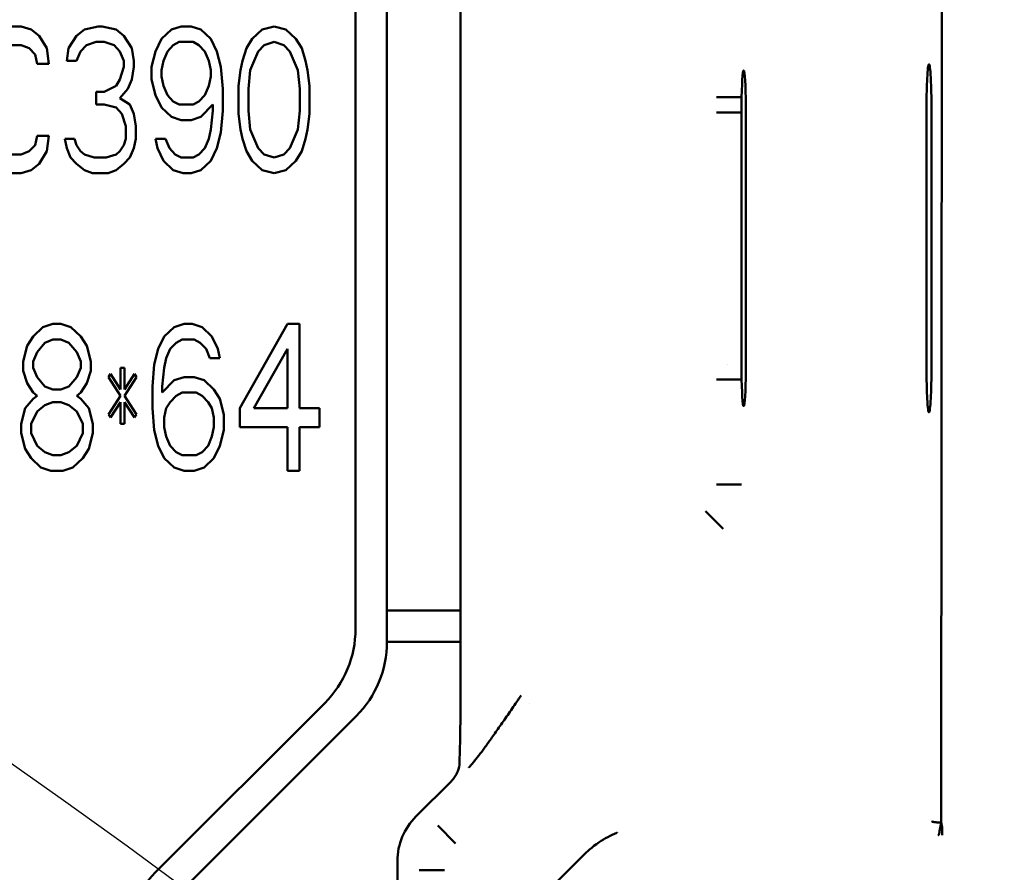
# Model space of a CAD drawing. Header units: millimetres. Extents: x 0 to 14369, y -869 to 2970.
# Tile 293 of 656: x 2092 to 2138, y 548 to 588. Entities that reach past the tile are written whole.
import ezdxf

# ---------------------------------------------------------------- set-up
doc = ezdxf.new("R2010")
doc.units = ezdxf.units.MM
doc.header["$LTSCALE"] = 10
doc.layers.add('Detailumgrenzung (ISO)', color=7, linetype='Continuous', lineweight=25)
doc.layers.add('Sichtbar (ISO)', color=7, linetype='Continuous', lineweight=50)

# ---------------------------------------------------------------- blocks, each defined once
blk = doc.blocks.new('2DDetail3')
at = {"layer": 'Detailumgrenzung (ISO)'}
blk.add_circle((191.4219, 29.8398), 30.9875, dxfattribs=at)

msp = doc.modelspace()

# ---------------------------------------------------------------- linework, layer by layer
at = {"layer": 'Sichtbar (ISO)'}
for p, q in [((2135.441, 550.033), (2135.492, 616.928)), ((2112.518, 604.808), (2112.518, 555.18)), ((2109.018, 558.645), (2109.018, 590.124)), ((2109.018, 590.124), (2109.018, 558.645)), ((2107.518, 589.503), (2107.518, 559.266)), ((2107.518, 559.266), (2107.518, 589.503)), ((2091.582, 587.988), (2090.735, 587.988)), ((2090.735, 587.988), (2091.582, 587.988)), ((2092.053, 587.84), (2091.582, 587.988)), ((2091.582, 587.988), (2092.053, 587.84)), ((2092.429, 587.542), (2092.053, 587.84)), ((2092.053, 587.84), (2092.429, 587.542)), ((2094.595, 587.84), (2094.218, 587.542)), ((2094.218, 587.542), (2094.595, 587.84)), ((2095.254, 587.988), (2094.595, 587.84)), ((2094.595, 587.84), (2095.254, 587.988)), ((2095.442, 587.988), (2095.254, 587.988)), ((2095.254, 587.988), (2095.442, 587.988)), ((2096.102, 587.84), (2095.442, 587.988)), ((2095.442, 587.988), (2096.102, 587.84)), ((2096.478, 587.542), (2096.102, 587.84)), ((2096.102, 587.84), (2096.478, 587.542)), ((2098.738, 587.84), (2098.267, 587.393)), ((2098.267, 587.393), (2098.738, 587.84)), ((2099.209, 587.988), (2098.738, 587.84)), ((2098.738, 587.84), (2099.209, 587.988)), ((2099.68, 587.988), (2099.209, 587.988)), ((2099.209, 587.988), (2099.68, 587.988)), ((2100.15, 587.84), (2099.68, 587.988)), ((2099.68, 587.988), (2100.15, 587.84)), ((2100.621, 587.393), (2100.15, 587.84)), ((2100.15, 587.84), (2100.621, 587.393)), ((2103.069, 587.84), (2102.598, 587.393)), ((2102.598, 587.393), (2103.069, 587.84)), ((2103.634, 587.988), (2103.069, 587.84)), ((2103.069, 587.84), (2103.634, 587.988)), ((2104.199, 587.84), (2103.634, 587.988)), ((2103.634, 587.988), (2104.199, 587.84)), ((2104.67, 587.393), (2104.199, 587.84)), ((2104.199, 587.84), (2104.67, 587.393)), ((2092.806, 586.946), (2092.429, 587.542)), ((2092.429, 587.542), (2092.806, 586.946)), ((2094.218, 587.542), (2093.842, 586.946)), ((2093.842, 586.946), (2094.218, 587.542)), ((2096.855, 586.946), (2096.478, 587.542)), ((2096.478, 587.542), (2096.855, 586.946)), ((2098.267, 587.393), (2097.985, 586.797)), ((2097.985, 586.797), (2098.267, 587.393)), ((2100.904, 586.797), (2100.621, 587.393)), ((2100.621, 587.393), (2100.904, 586.797)), ((2102.598, 587.393), (2102.316, 586.946)), ((2102.316, 586.946), (2102.598, 587.393)), ((2104.952, 586.946), (2104.67, 587.393)), ((2104.67, 587.393), (2104.952, 586.946)), ((2090.735, 587.095), (2091.582, 587.095)), ((2091.582, 587.095), (2090.735, 587.095)), ((2091.582, 587.095), (2091.959, 586.946)), ((2091.959, 586.946), (2091.582, 587.095)), ((2091.959, 586.946), (2092.241, 586.648)), ((2092.241, 586.648), (2091.959, 586.946)), ((2092.9, 586.201), (2092.806, 586.946)), ((2092.806, 586.946), (2092.9, 586.201)), ((2093.842, 586.946), (2093.748, 586.35)), ((2093.748, 586.35), (2093.842, 586.946)), ((2094.218, 586.35), (2094.407, 586.797)), ((2094.407, 586.797), (2094.218, 586.35)), ((2094.407, 586.797), (2094.689, 587.095)), ((2094.689, 587.095), (2094.407, 586.797)), ((2094.689, 587.095), (2095.16, 587.244)), ((2095.16, 587.244), (2094.689, 587.095)), ((2095.16, 587.244), (2095.537, 587.244)), ((2095.537, 587.244), (2095.16, 587.244)), ((2095.537, 587.244), (2096.007, 587.095)), ((2096.007, 587.095), (2095.537, 587.244)), ((2096.007, 587.095), (2096.29, 586.797)), ((2096.29, 586.797), (2096.007, 587.095)), ((2096.29, 586.797), (2096.478, 586.35)), ((2096.478, 586.35), (2096.29, 586.797)), ((2096.949, 586.35), (2096.855, 586.946)), ((2096.855, 586.946), (2096.949, 586.35)), ((2097.985, 586.797), (2097.796, 586.052)), ((2097.796, 586.052), (2097.985, 586.797)), ((2098.361, 586.35), (2098.55, 586.797)), ((2098.55, 586.797), (2098.361, 586.35)), ((2098.55, 586.797), (2098.832, 587.095)), ((2098.832, 587.095), (2098.55, 586.797)), ((2098.832, 587.095), (2099.115, 587.244)), ((2099.115, 587.244), (2098.832, 587.095)), ((2099.115, 587.244), (2099.774, 587.244)), ((2099.774, 587.244), (2099.115, 587.244)), ((2099.774, 587.244), (2100.056, 587.095)), ((2100.056, 587.095), (2099.774, 587.244)), ((2100.056, 587.095), (2100.339, 586.797)), ((2100.339, 586.797), (2100.056, 587.095)), ((2100.339, 586.797), (2100.527, 586.35)), ((2100.527, 586.35), (2100.339, 586.797)), ((2101.092, 586.052), (2100.904, 586.797)), ((2100.904, 586.797), (2101.092, 586.052)), ((2102.316, 586.946), (2102.128, 586.35)), ((2102.128, 586.35), (2102.316, 586.946)), ((2102.504, 585.903), (2102.881, 586.797)), ((2102.881, 586.797), (2102.504, 585.903)), ((2102.881, 586.797), (2103.163, 587.095)), ((2103.163, 587.095), (2102.881, 586.797)), ((2103.163, 587.095), (2103.634, 587.244)), ((2103.634, 587.244), (2103.163, 587.095)), ((2103.634, 587.244), (2104.105, 587.095)), ((2104.105, 587.095), (2103.634, 587.244)), ((2104.105, 587.095), (2104.387, 586.797)), ((2104.387, 586.797), (2104.105, 587.095)), ((2104.387, 586.797), (2104.764, 585.903)), ((2104.764, 585.903), (2104.387, 586.797)), ((2105.141, 586.35), (2104.952, 586.946)), ((2104.952, 586.946), (2105.141, 586.35)), ((2092.241, 586.648), (2092.335, 586.201)), ((2092.335, 586.201), (2092.241, 586.648)), ((2093.748, 586.35), (2094.218, 586.35)), ((2094.218, 586.35), (2093.748, 586.35)), ((2096.478, 586.35), (2096.478, 586.052)), ((2096.478, 586.052), (2096.478, 586.35)), ((2096.949, 586.052), (2096.949, 586.35)), ((2096.949, 586.35), (2096.949, 586.052)), ((2098.267, 585.903), (2098.361, 586.35)), ((2098.361, 586.35), (2098.267, 585.903)), ((2100.527, 586.35), (2100.621, 585.903)), ((2100.621, 585.903), (2100.527, 586.35)), ((2102.128, 586.35), (2102.034, 585.903)), ((2102.034, 585.903), (2102.128, 586.35)), ((2105.235, 585.903), (2105.141, 586.35)), ((2105.141, 586.35), (2105.235, 585.903)), ((2092.335, 586.201), (2092.9, 586.201)), ((2092.9, 586.201), (2092.335, 586.201)), ((2096.478, 586.052), (2096.29, 585.457)), ((2096.29, 585.457), (2096.478, 586.052)), ((2096.855, 585.457), (2096.949, 586.052)), ((2096.949, 586.052), (2096.855, 585.457)), ((2097.796, 586.052), (2097.796, 585.457)), ((2097.796, 585.457), (2097.796, 586.052)), ((2098.267, 585.605), (2098.267, 585.903)), ((2098.267, 585.903), (2098.267, 585.605)), ((2100.621, 585.903), (2100.621, 585.605)), ((2100.621, 585.605), (2100.621, 585.903)), ((2101.186, 585.01), (2101.092, 586.052)), ((2101.092, 586.052), (2101.186, 585.01)), ((2102.034, 585.903), (2101.939, 585.159)), ((2101.939, 585.159), (2102.034, 585.903)), ((2102.41, 585.01), (2102.504, 585.903)), ((2102.504, 585.903), (2102.41, 585.01)), ((2104.764, 585.903), (2104.858, 585.01)), ((2104.858, 585.01), (2104.764, 585.903)), ((2105.329, 585.159), (2105.235, 585.903)), ((2105.235, 585.903), (2105.329, 585.159)), ((2096.29, 585.457), (2096.102, 585.159)), ((2096.102, 585.159), (2096.29, 585.457)), ((2096.667, 585.01), (2096.855, 585.457)), ((2096.855, 585.457), (2096.667, 585.01)), ((2097.796, 585.457), (2097.985, 584.712)), ((2097.985, 584.712), (2097.796, 585.457)), ((2098.361, 585.159), (2098.267, 585.605)), ((2098.267, 585.605), (2098.361, 585.159)), ((2100.621, 585.605), (2100.527, 585.159)), ((2100.527, 585.159), (2100.621, 585.605)), ((2096.102, 585.159), (2095.537, 584.861)), ((2095.537, 584.861), (2096.102, 585.159)), ((2096.29, 584.563), (2096.667, 585.01)), ((2096.667, 585.01), (2096.29, 584.563)), ((2098.55, 584.712), (2098.361, 585.159)), ((2098.361, 585.159), (2098.55, 584.712)), ((2100.527, 585.159), (2100.339, 584.712)), ((2100.339, 584.712), (2100.527, 585.159)), ((2101.186, 583.967), (2101.186, 585.01)), ((2101.186, 585.01), (2101.186, 583.967)), ((2101.939, 585.159), (2101.939, 583.818)), ((2101.939, 583.818), (2101.939, 585.159)), ((2102.41, 583.967), (2102.41, 585.01)), ((2102.41, 585.01), (2102.41, 583.967)), ((2104.858, 585.01), (2104.858, 583.967)), ((2104.858, 583.967), (2104.858, 585.01)), ((2105.329, 583.818), (2105.329, 585.159)), ((2105.329, 585.159), (2105.329, 583.818)), ((2095.537, 584.861), (2095.16, 584.861)), ((2095.16, 584.861), (2095.16, 584.265)), ((2095.16, 584.265), (2095.16, 584.861)), ((2095.16, 584.861), (2095.537, 584.861)), ((2096.761, 584.265), (2096.29, 584.563)), ((2096.29, 584.563), (2096.761, 584.265)), ((2097.985, 584.712), (2098.267, 584.116)), ((2098.267, 584.116), (2097.985, 584.712)), ((2098.832, 584.414), (2098.55, 584.712)), ((2098.55, 584.712), (2098.832, 584.414)), ((2100.339, 584.712), (2100.056, 584.414)), ((2100.056, 584.414), (2100.339, 584.712)), ((2124.729, 584.613), (2125.707, 584.613)), ((2125.265, 584.613), (2125.265, 584.613)), ((2125.707, 584.613), (2125.927, 584.613)), ((2095.16, 584.265), (2095.537, 584.265)), ((2095.537, 584.265), (2095.16, 584.265)), ((2095.537, 584.265), (2096.102, 584.116)), ((2096.102, 584.116), (2095.537, 584.265)), ((2096.102, 584.116), (2096.384, 583.818)), ((2096.384, 583.818), (2096.102, 584.116)), ((2096.949, 583.818), (2096.761, 584.265)), ((2096.761, 584.265), (2096.949, 583.818)), ((2098.267, 584.116), (2098.738, 583.669)), ((2098.738, 583.669), (2098.267, 584.116)), ((2099.115, 584.265), (2098.832, 584.414)), ((2098.832, 584.414), (2099.115, 584.265)), ((2099.774, 584.265), (2099.115, 584.265)), ((2099.115, 584.265), (2099.774, 584.265)), ((2100.056, 584.414), (2099.774, 584.265)), ((2099.774, 584.265), (2100.056, 584.414)), ((2100.15, 583.669), (2100.715, 584.265)), ((2100.715, 584.265), (2100.15, 583.669)), ((2100.715, 583.967), (2100.621, 583.074)), ((2100.621, 583.074), (2100.715, 583.967)), ((2100.715, 584.265), (2100.715, 583.967)), ((2100.715, 583.967), (2100.715, 584.265)), ((2101.092, 582.925), (2101.186, 583.967)), ((2101.186, 583.967), (2101.092, 582.925)), ((2102.504, 583.074), (2102.41, 583.967)), ((2102.41, 583.967), (2102.504, 583.074)), ((2104.858, 583.967), (2104.764, 583.074)), ((2104.764, 583.074), (2104.858, 583.967)), ((2096.384, 583.818), (2096.572, 583.223)), ((2096.572, 583.223), (2096.384, 583.818)), ((2097.043, 583.223), (2096.949, 583.818)), ((2096.949, 583.818), (2097.043, 583.223)), ((2098.738, 583.669), (2099.209, 583.52)), ((2099.209, 583.52), (2098.738, 583.669)), ((2099.209, 583.52), (2099.68, 583.52)), ((2099.68, 583.52), (2099.209, 583.52)), ((2099.68, 583.52), (2100.15, 583.669)), ((2100.15, 583.669), (2099.68, 583.52)), ((2101.939, 583.818), (2102.034, 583.074)), ((2102.034, 583.074), (2101.939, 583.818)), ((2105.235, 583.074), (2105.329, 583.818)), ((2105.329, 583.818), (2105.235, 583.074)), ((2125.92, 583.885), (2124.737, 583.885)), ((2125.265, 583.885), (2125.265, 583.885)), ((2125.92, 571.885), (2125.92, 583.885)), ((2126.13, 583.885), (2126.13, 571.885)), ((2134.739, 571.885), (2134.739, 583.885)), ((2134.98, 583.885), (2134.98, 571.885)), ((2096.572, 583.223), (2096.572, 582.627)), ((2096.572, 582.627), (2096.572, 583.223)), ((2097.043, 582.627), (2097.043, 583.223)), ((2097.043, 583.223), (2097.043, 582.627)), ((2100.621, 583.074), (2100.527, 582.627)), ((2100.527, 582.627), (2100.621, 583.074)), ((2102.034, 583.074), (2102.128, 582.627)), ((2102.128, 582.627), (2102.034, 583.074)), ((2102.881, 582.18), (2102.504, 583.074)), ((2102.504, 583.074), (2102.881, 582.18)), ((2104.764, 583.074), (2104.387, 582.18)), ((2104.387, 582.18), (2104.764, 583.074)), ((2105.141, 582.627), (2105.235, 583.074)), ((2105.235, 583.074), (2105.141, 582.627)), ((2092.335, 582.776), (2092.241, 582.329)), ((2092.241, 582.329), (2092.335, 582.776)), ((2092.9, 582.776), (2092.335, 582.776)), ((2092.335, 582.776), (2092.9, 582.776)), ((2092.806, 582.031), (2092.9, 582.776)), ((2092.9, 582.776), (2092.806, 582.031)), ((2094.124, 582.627), (2093.653, 582.627)), ((2093.653, 582.627), (2093.748, 582.18)), ((2093.748, 582.18), (2093.653, 582.627)), ((2093.653, 582.627), (2094.124, 582.627)), ((2094.218, 582.329), (2094.124, 582.627)), ((2094.124, 582.627), (2094.218, 582.329)), ((2096.572, 582.627), (2096.478, 582.329)), ((2096.478, 582.329), (2096.572, 582.627)), ((2096.949, 582.18), (2097.043, 582.627)), ((2097.043, 582.627), (2096.949, 582.18)), ((2097.985, 582.627), (2098.079, 582.18)), ((2098.456, 582.627), (2097.985, 582.627)), ((2098.079, 582.18), (2097.985, 582.627)), ((2097.985, 582.627), (2098.456, 582.627)), ((2098.644, 582.18), (2098.456, 582.627)), ((2098.456, 582.627), (2098.644, 582.18)), ((2100.527, 582.627), (2100.339, 582.18)), ((2100.339, 582.18), (2100.527, 582.627)), ((2100.904, 582.18), (2101.092, 582.925)), ((2101.092, 582.925), (2100.904, 582.18)), ((2102.128, 582.627), (2102.316, 582.031)), ((2102.316, 582.031), (2102.128, 582.627)), ((2104.952, 582.031), (2105.141, 582.627)), ((2105.141, 582.627), (2104.952, 582.031)), ((2092.241, 582.329), (2091.959, 582.031)), ((2091.959, 582.031), (2092.241, 582.329)), ((2093.748, 582.18), (2093.936, 581.733)), ((2093.936, 581.733), (2093.748, 582.18)), ((2094.407, 582.031), (2094.218, 582.329)), ((2094.218, 582.329), (2094.407, 582.031)), ((2096.478, 582.329), (2096.29, 582.031)), ((2096.29, 582.031), (2096.478, 582.329)), ((2096.761, 581.733), (2096.949, 582.18)), ((2096.949, 582.18), (2096.761, 581.733)), ((2098.079, 582.18), (2098.361, 581.584)), ((2098.361, 581.584), (2098.079, 582.18)), ((2098.926, 581.882), (2098.644, 582.18)), ((2098.644, 582.18), (2098.926, 581.882)), ((2100.339, 582.18), (2100.056, 581.882)), ((2100.056, 581.882), (2100.339, 582.18)), ((2100.621, 581.584), (2100.904, 582.18)), ((2100.904, 582.18), (2100.621, 581.584)), ((2103.163, 581.882), (2102.881, 582.18)), ((2102.881, 582.18), (2103.163, 581.882)), ((2104.387, 582.18), (2104.105, 581.882)), ((2104.105, 581.882), (2104.387, 582.18)), ((2091.582, 581.882), (2090.735, 581.882)), ((2090.735, 581.882), (2091.582, 581.882)), ((2091.959, 582.031), (2091.582, 581.882)), ((2091.582, 581.882), (2091.959, 582.031)), ((2092.429, 581.435), (2092.806, 582.031)), ((2092.806, 582.031), (2092.429, 581.435)), ((2093.936, 581.733), (2094.218, 581.435)), ((2094.218, 581.435), (2093.936, 581.733)), ((2094.595, 581.882), (2094.407, 582.031)), ((2094.407, 582.031), (2094.595, 581.882)), ((2095.066, 581.733), (2094.595, 581.882)), ((2094.595, 581.882), (2095.066, 581.733)), ((2095.631, 581.733), (2095.066, 581.733)), ((2095.066, 581.733), (2095.631, 581.733)), ((2096.102, 581.882), (2095.631, 581.733)), ((2095.631, 581.733), (2096.102, 581.882)), ((2096.29, 582.031), (2096.102, 581.882)), ((2096.102, 581.882), (2096.29, 582.031)), ((2096.478, 581.435), (2096.761, 581.733)), ((2096.761, 581.733), (2096.478, 581.435)), ((2099.209, 581.733), (2098.926, 581.882)), ((2098.926, 581.882), (2099.209, 581.733)), ((2099.774, 581.733), (2099.209, 581.733)), ((2099.209, 581.733), (2099.774, 581.733)), ((2100.056, 581.882), (2099.774, 581.733)), ((2099.774, 581.733), (2100.056, 581.882)), ((2102.316, 582.031), (2102.598, 581.584)), ((2102.598, 581.584), (2102.316, 582.031)), ((2103.634, 581.733), (2103.163, 581.882)), ((2103.163, 581.882), (2103.634, 581.733)), ((2104.105, 581.882), (2103.634, 581.733)), ((2103.634, 581.733), (2104.105, 581.882)), ((2104.67, 581.584), (2104.952, 582.031)), ((2104.952, 582.031), (2104.67, 581.584)), ((2092.053, 581.137), (2092.429, 581.435)), ((2092.429, 581.435), (2092.053, 581.137)), ((2094.218, 581.435), (2094.595, 581.137)), ((2094.595, 581.137), (2094.218, 581.435)), ((2096.102, 581.137), (2096.478, 581.435)), ((2096.478, 581.435), (2096.102, 581.137)), ((2098.361, 581.584), (2098.832, 581.137)), ((2098.832, 581.137), (2098.361, 581.584)), ((2100.15, 581.137), (2100.621, 581.584)), ((2100.621, 581.584), (2100.15, 581.137)), ((2102.598, 581.584), (2103.069, 581.137)), ((2103.069, 581.137), (2102.598, 581.584)), ((2104.199, 581.137), (2104.67, 581.584)), ((2104.67, 581.584), (2104.199, 581.137)), ((2090.735, 580.988), (2091.582, 580.988)), ((2091.582, 580.988), (2090.735, 580.988)), ((2091.582, 580.988), (2092.053, 581.137)), ((2092.053, 581.137), (2091.582, 580.988)), ((2094.595, 581.137), (2094.972, 580.988)), ((2094.972, 580.988), (2094.595, 581.137)), ((2094.972, 580.988), (2095.725, 580.988)), ((2095.725, 580.988), (2094.972, 580.988)), ((2095.725, 580.988), (2096.102, 581.137)), ((2096.102, 581.137), (2095.725, 580.988)), ((2098.832, 581.137), (2099.303, 580.988)), ((2099.303, 580.988), (2098.832, 581.137)), ((2099.303, 580.988), (2099.68, 580.988)), ((2099.68, 580.988), (2099.303, 580.988)), ((2099.68, 580.988), (2100.15, 581.137)), ((2100.15, 581.137), (2099.68, 580.988)), ((2103.069, 581.137), (2103.634, 580.988)), ((2103.634, 580.988), (2103.069, 581.137)), ((2103.634, 580.988), (2104.199, 581.137)), ((2104.199, 581.137), (2103.634, 580.988)), ((2092.618, 573.654), (2092.144, 573.207)), ((2092.144, 573.207), (2092.618, 573.654)), ((2093.092, 573.802), (2092.618, 573.654)), ((2092.618, 573.654), (2093.092, 573.802)), ((2093.472, 573.802), (2093.092, 573.802)), ((2093.092, 573.802), (2093.472, 573.802)), ((2093.946, 573.654), (2093.472, 573.802)), ((2093.472, 573.802), (2093.946, 573.654)), ((2094.419, 573.207), (2093.946, 573.654)), ((2093.946, 573.654), (2094.419, 573.207)), ((2098.875, 573.654), (2098.401, 573.207)), ((2098.401, 573.207), (2098.875, 573.654)), ((2099.349, 573.802), (2098.875, 573.654)), ((2098.875, 573.654), (2099.349, 573.802)), ((2099.728, 573.802), (2099.349, 573.802)), ((2099.349, 573.802), (2099.728, 573.802)), ((2100.202, 573.654), (2099.728, 573.802)), ((2099.728, 573.802), (2100.202, 573.654)), ((2100.676, 573.207), (2100.202, 573.654)), ((2100.202, 573.654), (2100.676, 573.207)), ((2104.278, 573.802), (2102.003, 569.781)), ((2102.003, 569.781), (2104.278, 573.802)), ((2104.847, 573.802), (2104.278, 573.802)), ((2104.278, 573.802), (2104.847, 573.802)), ((2104.847, 569.781), (2104.847, 573.802)), ((2104.847, 573.802), (2104.847, 569.781)), ((2092.144, 573.207), (2091.86, 572.76)), ((2091.86, 572.76), (2092.144, 573.207)), ((2094.704, 572.76), (2094.419, 573.207)), ((2094.419, 573.207), (2094.704, 572.76)), ((2098.401, 573.207), (2098.116, 572.611)), ((2098.116, 572.611), (2098.401, 573.207)), ((2100.96, 572.611), (2100.676, 573.207)), ((2100.676, 573.207), (2100.96, 572.611)), ((2091.86, 572.76), (2091.671, 572.015)), ((2091.671, 572.015), (2091.86, 572.76)), ((2092.334, 572.462), (2092.713, 572.909)), ((2092.713, 572.909), (2092.334, 572.462)), ((2092.713, 572.909), (2093.092, 573.058)), ((2093.092, 573.058), (2092.713, 572.909)), ((2093.092, 573.058), (2093.472, 573.058)), ((2093.472, 573.058), (2093.092, 573.058)), ((2093.472, 573.058), (2093.851, 572.909)), ((2093.851, 572.909), (2093.472, 573.058)), ((2093.851, 572.909), (2094.23, 572.462)), ((2094.23, 572.462), (2093.851, 572.909)), ((2094.893, 572.015), (2094.704, 572.76)), ((2094.704, 572.76), (2094.893, 572.015)), ((2098.685, 572.611), (2098.969, 572.909)), ((2098.969, 572.909), (2098.685, 572.611)), ((2098.969, 572.909), (2099.254, 573.058)), ((2099.254, 573.058), (2098.969, 572.909)), ((2099.254, 573.058), (2099.823, 573.058)), ((2099.823, 573.058), (2099.254, 573.058)), ((2099.823, 573.058), (2100.107, 572.909)), ((2100.107, 572.909), (2099.823, 573.058)), ((2100.107, 572.909), (2100.391, 572.611)), ((2100.391, 572.611), (2100.107, 572.909)), ((2092.144, 572.015), (2092.334, 572.462)), ((2092.334, 572.462), (2092.144, 572.015)), ((2094.23, 572.462), (2094.419, 572.015)), ((2094.419, 572.015), (2094.23, 572.462)), ((2098.116, 572.611), (2097.927, 571.866)), ((2097.927, 571.866), (2098.116, 572.611)), ((2098.496, 572.164), (2098.685, 572.611)), ((2098.685, 572.611), (2098.496, 572.164)), ((2100.391, 572.611), (2100.581, 572.164)), ((2100.581, 572.164), (2100.391, 572.611)), ((2101.055, 572.164), (2100.96, 572.611)), ((2100.96, 572.611), (2101.055, 572.164)), ((2102.666, 569.781), (2104.278, 572.611)), ((2104.278, 572.611), (2102.666, 569.781)), ((2104.278, 572.611), (2104.278, 569.781)), ((2104.278, 569.781), (2104.278, 572.611)), ((2091.671, 572.015), (2091.671, 571.568)), ((2091.671, 571.568), (2091.671, 572.015)), ((2092.144, 571.717), (2092.144, 572.015)), ((2092.144, 572.015), (2092.144, 571.717)), ((2094.419, 572.015), (2094.419, 571.717)), ((2094.419, 571.717), (2094.419, 572.015)), ((2094.893, 571.568), (2094.893, 572.015)), ((2094.893, 572.015), (2094.893, 571.568)), ((2097.927, 571.866), (2097.832, 570.824)), ((2097.832, 570.824), (2097.927, 571.866)), ((2098.401, 571.717), (2098.496, 572.164)), ((2098.496, 572.164), (2098.401, 571.717)), ((2100.581, 572.164), (2101.055, 572.164)), ((2101.055, 572.164), (2100.581, 572.164)), ((2125.265, 571.885), (2125.265, 571.885)), ((2091.671, 571.568), (2091.86, 570.973)), ((2091.86, 570.973), (2091.671, 571.568)), ((2092.334, 571.271), (2092.144, 571.717)), ((2092.144, 571.717), (2092.334, 571.271)), ((2094.419, 571.717), (2094.23, 571.271)), ((2094.23, 571.271), (2094.419, 571.717)), ((2094.704, 570.973), (2094.893, 571.568)), ((2094.893, 571.568), (2094.704, 570.973)), ((2095.841, 571.419), (2095.747, 571.271)), ((2095.747, 571.271), (2095.841, 571.419)), ((2096.315, 570.675), (2095.841, 571.419)), ((2095.841, 571.419), (2096.315, 570.675)), ((2096.505, 571.717), (2096.315, 571.717)), ((2096.315, 571.717), (2096.315, 570.675)), ((2096.315, 571.717), (2096.505, 571.717)), ((2096.315, 570.675), (2096.315, 571.717)), ((2096.505, 570.675), (2096.505, 571.717)), ((2096.505, 571.717), (2096.505, 570.675)), ((2096.979, 571.419), (2096.505, 570.675)), ((2096.505, 570.675), (2096.979, 571.419)), ((2097.074, 571.271), (2096.979, 571.419)), ((2096.979, 571.419), (2097.074, 571.271)), ((2098.306, 570.824), (2098.401, 571.717)), ((2098.401, 571.717), (2098.306, 570.824)), ((2091.86, 570.973), (2092.144, 570.526)), ((2092.144, 570.526), (2091.86, 570.973)), ((2092.713, 570.824), (2092.334, 571.271)), ((2092.334, 571.271), (2092.713, 570.824)), ((2093.092, 570.675), (2092.713, 570.824)), ((2092.713, 570.824), (2093.092, 570.675)), ((2093.851, 570.824), (2093.472, 570.675)), ((2093.472, 570.675), (2093.851, 570.824)), ((2094.23, 571.271), (2093.851, 570.824)), ((2093.851, 570.824), (2094.23, 571.271)), ((2094.419, 570.526), (2094.704, 570.973)), ((2094.704, 570.973), (2094.419, 570.526)), ((2095.747, 571.271), (2096.315, 570.377)), ((2096.315, 570.377), (2095.747, 571.271)), ((2096.505, 570.377), (2097.074, 571.271)), ((2097.074, 571.271), (2096.505, 570.377)), ((2097.832, 570.824), (2097.832, 569.781)), ((2097.832, 569.781), (2097.832, 570.824)), ((2098.875, 571.122), (2098.306, 570.526)), ((2098.306, 570.526), (2098.875, 571.122)), ((2098.306, 570.526), (2098.306, 570.824)), ((2098.306, 570.824), (2098.306, 570.526)), ((2099.349, 571.271), (2098.875, 571.122)), ((2098.875, 571.122), (2099.349, 571.271)), ((2099.823, 571.271), (2099.349, 571.271)), ((2099.349, 571.271), (2099.823, 571.271)), ((2100.297, 571.122), (2099.823, 571.271)), ((2099.823, 571.271), (2100.297, 571.122)), ((2100.771, 570.675), (2100.297, 571.122)), ((2100.297, 571.122), (2100.771, 570.675)), ((2125.927, 571.157), (2124.729, 571.157)), ((2092.144, 570.526), (2092.334, 570.377)), ((2092.334, 570.377), (2092.144, 570.526)), ((2092.334, 570.377), (2092.144, 570.228)), ((2092.144, 570.228), (2092.334, 570.377)), ((2093.472, 570.675), (2093.092, 570.675)), ((2093.092, 570.675), (2093.472, 570.675)), ((2094.23, 570.377), (2094.419, 570.526)), ((2094.419, 570.526), (2094.23, 570.377)), ((2094.419, 570.228), (2094.23, 570.377)), ((2094.23, 570.377), (2094.419, 570.228)), ((2096.315, 570.377), (2095.747, 569.483)), ((2095.747, 569.483), (2096.315, 570.377)), ((2097.074, 569.483), (2096.505, 570.377)), ((2096.505, 570.377), (2097.074, 569.483)), ((2098.685, 570.079), (2098.969, 570.377)), ((2098.969, 570.377), (2098.685, 570.079)), ((2098.969, 570.377), (2099.254, 570.526)), ((2099.254, 570.526), (2098.969, 570.377)), ((2099.254, 570.526), (2099.917, 570.526)), ((2099.917, 570.526), (2099.254, 570.526)), ((2099.917, 570.526), (2100.202, 570.377)), ((2100.202, 570.377), (2099.917, 570.526)), ((2100.202, 570.377), (2100.486, 570.079)), ((2100.486, 570.079), (2100.202, 570.377)), ((2101.055, 570.228), (2100.771, 570.675)), ((2100.771, 570.675), (2101.055, 570.228)), ((2092.144, 570.228), (2091.765, 569.781)), ((2091.765, 569.781), (2092.144, 570.228)), ((2092.334, 569.632), (2092.713, 569.93)), ((2092.713, 569.93), (2092.334, 569.632)), ((2092.713, 569.93), (2093.092, 570.079)), ((2093.092, 570.079), (2092.713, 569.93)), ((2093.092, 570.079), (2093.472, 570.079)), ((2093.472, 570.079), (2093.092, 570.079)), ((2093.472, 570.079), (2093.851, 569.93)), ((2093.851, 569.93), (2093.472, 570.079)), ((2093.851, 569.93), (2094.23, 569.632)), ((2094.23, 569.632), (2093.851, 569.93)), ((2094.799, 569.781), (2094.419, 570.228)), ((2094.419, 570.228), (2094.799, 569.781)), ((2095.841, 569.334), (2096.315, 570.079)), ((2096.315, 570.079), (2095.841, 569.334)), ((2096.315, 570.079), (2096.315, 569.036)), ((2096.315, 569.036), (2096.315, 570.079)), ((2096.505, 569.036), (2096.505, 570.079)), ((2096.505, 570.079), (2096.979, 569.334)), ((2096.979, 569.334), (2096.505, 570.079)), ((2096.505, 570.079), (2096.505, 569.036)), ((2098.496, 569.781), (2098.685, 570.079)), ((2098.685, 570.079), (2098.496, 569.781)), ((2100.486, 570.079), (2100.676, 569.781)), ((2100.676, 569.781), (2100.486, 570.079)), ((2101.244, 569.483), (2101.055, 570.228)), ((2101.055, 570.228), (2101.244, 569.483)), ((2091.765, 569.781), (2091.576, 569.036)), ((2091.576, 569.036), (2091.765, 569.781)), ((2092.05, 569.036), (2092.334, 569.632)), ((2092.334, 569.632), (2092.05, 569.036)), ((2094.23, 569.632), (2094.514, 569.036)), ((2094.514, 569.036), (2094.23, 569.632)), ((2094.988, 569.036), (2094.799, 569.781)), ((2094.799, 569.781), (2094.988, 569.036)), ((2095.747, 569.483), (2095.841, 569.334)), ((2095.841, 569.334), (2095.747, 569.483)), ((2096.979, 569.334), (2097.074, 569.483)), ((2097.074, 569.483), (2096.979, 569.334)), ((2097.832, 569.781), (2097.927, 568.739)), ((2097.927, 568.739), (2097.832, 569.781)), ((2098.401, 569.334), (2098.496, 569.781)), ((2098.496, 569.781), (2098.401, 569.334)), ((2100.676, 569.781), (2100.771, 569.334)), ((2100.771, 569.334), (2100.676, 569.781)), ((2101.244, 568.739), (2101.244, 569.483)), ((2101.244, 569.483), (2101.244, 568.739)), ((2102.003, 569.781), (2102.003, 568.888)), ((2102.003, 568.888), (2102.003, 569.781)), ((2104.278, 569.781), (2102.666, 569.781)), ((2102.666, 569.781), (2104.278, 569.781)), ((2105.794, 569.781), (2104.847, 569.781)), ((2104.847, 569.781), (2105.794, 569.781)), ((2105.794, 568.888), (2105.794, 569.781)), ((2105.794, 569.781), (2105.794, 568.888)), ((2091.576, 569.036), (2091.576, 568.59)), ((2091.576, 568.59), (2091.576, 569.036)), ((2092.05, 568.59), (2092.05, 569.036)), ((2092.05, 569.036), (2092.05, 568.59)), ((2094.514, 569.036), (2094.514, 568.59)), ((2094.514, 568.59), (2094.514, 569.036)), ((2094.988, 568.59), (2094.988, 569.036)), ((2094.988, 569.036), (2094.988, 568.59)), ((2096.315, 569.036), (2096.505, 569.036)), ((2096.505, 569.036), (2096.315, 569.036)), ((2098.401, 568.888), (2098.401, 569.334)), ((2098.401, 569.334), (2098.401, 568.888)), ((2100.771, 569.334), (2100.771, 568.888)), ((2100.771, 568.888), (2100.771, 569.334)), ((2091.576, 568.59), (2091.765, 567.845)), ((2091.765, 567.845), (2091.576, 568.59)), ((2092.334, 567.994), (2092.05, 568.59)), ((2092.05, 568.59), (2092.334, 567.994)), ((2094.514, 568.59), (2094.23, 567.994)), ((2094.23, 567.994), (2094.514, 568.59)), ((2094.799, 567.845), (2094.988, 568.59)), ((2094.988, 568.59), (2094.799, 567.845)), ((2097.927, 568.739), (2098.116, 567.994)), ((2098.116, 567.994), (2097.927, 568.739)), ((2098.496, 568.441), (2098.401, 568.888)), ((2098.401, 568.888), (2098.496, 568.441)), ((2100.771, 568.888), (2100.676, 568.441)), ((2100.676, 568.441), (2100.771, 568.888)), ((2101.055, 567.994), (2101.244, 568.739)), ((2101.244, 568.739), (2101.055, 567.994)), ((2102.003, 568.888), (2104.278, 568.888)), ((2104.278, 568.888), (2102.003, 568.888)), ((2104.278, 568.888), (2104.278, 566.802)), ((2104.278, 566.802), (2104.278, 568.888)), ((2104.847, 566.802), (2104.847, 568.888)), ((2104.847, 568.888), (2105.794, 568.888)), ((2105.794, 568.888), (2104.847, 568.888)), ((2104.847, 568.888), (2104.847, 566.802)), ((2098.685, 567.994), (2098.496, 568.441)), ((2098.496, 568.441), (2098.685, 567.994)), ((2100.676, 568.441), (2100.486, 567.994)), ((2100.486, 567.994), (2100.676, 568.441)), ((2091.765, 567.845), (2092.05, 567.398)), ((2092.05, 567.398), (2091.765, 567.845)), ((2092.713, 567.696), (2092.334, 567.994)), ((2092.334, 567.994), (2092.713, 567.696)), ((2093.092, 567.547), (2092.713, 567.696)), ((2092.713, 567.696), (2093.092, 567.547)), ((2093.472, 567.547), (2093.092, 567.547)), ((2093.092, 567.547), (2093.472, 567.547)), ((2093.851, 567.696), (2093.472, 567.547)), ((2093.472, 567.547), (2093.851, 567.696)), ((2094.23, 567.994), (2093.851, 567.696)), ((2093.851, 567.696), (2094.23, 567.994)), ((2094.514, 567.398), (2094.799, 567.845)), ((2094.799, 567.845), (2094.514, 567.398)), ((2098.116, 567.994), (2098.401, 567.398)), ((2098.401, 567.398), (2098.116, 567.994)), ((2098.969, 567.696), (2098.685, 567.994)), ((2098.685, 567.994), (2098.969, 567.696)), ((2099.254, 567.547), (2098.969, 567.696)), ((2098.969, 567.696), (2099.254, 567.547)), ((2099.917, 567.547), (2099.254, 567.547)), ((2099.254, 567.547), (2099.917, 567.547)), ((2100.202, 567.696), (2099.917, 567.547)), ((2099.917, 567.547), (2100.202, 567.696)), ((2100.486, 567.994), (2100.202, 567.696)), ((2100.202, 567.696), (2100.486, 567.994)), ((2100.771, 567.398), (2101.055, 567.994)), ((2101.055, 567.994), (2100.771, 567.398)), ((2092.05, 567.398), (2092.524, 566.951)), ((2092.524, 566.951), (2092.05, 567.398)), ((2094.04, 566.951), (2094.514, 567.398)), ((2094.514, 567.398), (2094.04, 566.951)), ((2098.401, 567.398), (2098.875, 566.951)), ((2098.875, 566.951), (2098.401, 567.398)), ((2100.297, 566.951), (2100.771, 567.398)), ((2100.771, 567.398), (2100.297, 566.951)), ((2092.524, 566.951), (2092.998, 566.802)), ((2092.998, 566.802), (2092.524, 566.951)), ((2092.998, 566.802), (2093.566, 566.802)), ((2093.566, 566.802), (2092.998, 566.802)), ((2093.566, 566.802), (2094.04, 566.951)), ((2094.04, 566.951), (2093.566, 566.802)), ((2098.875, 566.951), (2099.349, 566.802)), ((2099.349, 566.802), (2098.875, 566.951)), ((2099.349, 566.802), (2099.823, 566.802)), ((2099.823, 566.802), (2099.349, 566.802)), ((2099.823, 566.802), (2100.297, 566.951)), ((2100.297, 566.951), (2099.823, 566.802)), ((2104.278, 566.802), (2104.847, 566.802)), ((2104.847, 566.802), (2104.278, 566.802)), ((2124.729, 566.155), (2125.927, 566.155)), ((2125.05, 564.036), (2124.202, 564.884)), ((2112.518, 560.145), (2109.018, 560.145)), ((2109.018, 560.145), (2112.518, 560.145)), ((2109.018, 558.645), (2112.518, 558.645)), ((2112.518, 558.645), (2109.018, 558.645)), ((2106.053, 555.731), (2097.982, 547.66)), ((2097.982, 547.66), (2106.053, 555.731)), ((2115.793, 555.716), (2115.793, 555.716)), ((2099.482, 547.038), (2107.553, 555.109)), ((2107.553, 555.109), (2099.482, 547.038)), ((2112.088, 552.011), (2110.395, 550.318)), ((2112.284, 549.04), (2111.436, 549.887)), ((2116.429, 546.525), (2118.373, 548.468)), ((2109.518, 548.2), (2109.518, 405.881)), ((2110.559, 547.769), (2111.757, 547.769))]:
    msp.add_line(p, q, dxfattribs=at)
for centre, start, end in [((2102.518, 559.266), 315, 0), ((2102.518, 559.266), 315, 0), ((2104.018, 558.645), 315, 0), ((2104.018, 558.645), 315, 0), ((2101.518, 544.124), 135, 180)]:
    msp.add_arc(centre, 5, start, end, dxfattribs=at)
for centre, major_axis, ratio, start_param, end_param in [((2126.025, 583.885), (0, 2), 0.052408, 4.712389, 7.48143), ((2126.025, 571.885), (0, 2), 0.052408, 1.943348, 4.712389), ((2112.413, 555.075), (-0.004, -2.83), 0.037007, 0.663129, 1.607888), ((2112.522, 548.197), (-2.776, 1.15), 0.998395, 5.891157, 6.675321)]:
    msp.add_ellipse(centre, major_axis=major_axis, ratio=ratio, start_param=start_param, end_param=end_param, dxfattribs=at)
for points, knots in [([(2134.98, 583.885), (2134.98, 584.043), (2134.979, 584.202), (2134.976, 584.513), (2134.973, 584.665), (2134.964, 585.084), (2134.955, 585.332), (2134.932, 585.747), (2134.919, 585.911), (2134.89, 586.132), (2134.874, 586.188), (2134.843, 586.181), (2134.827, 586.12), (2134.798, 585.887), (2134.785, 585.718), (2134.763, 585.294), (2134.754, 585.043), (2134.742, 584.488), (2134.739, 584.187), (2134.739, 583.885)], [0.000001, 0.000001, 0.000001, 0.000001, 0.0476527, 0.0476527, 0.095245, 0.095245, 0.1846127, 0.1846127, 0.2740057, 0.2740057, 0.363371, 0.363371, 0.4526802, 0.4526802, 0.5418731, 0.5418731, 0.6309009, 0.6309009, 0.7212358, 0.7212358, 0.7212358, 0.7212358]), ([(2125.927, 584.613), (2125.925, 584.497), (2125.923, 584.377), (2125.921, 584.133), (2125.92, 584.009), (2125.92, 583.885)], [0.00000155, 0.00000155, 0.00000155, 0.00000155, 0.03727901, 0.03727901, 0.07455173, 0.07455173, 0.07455173, 0.07455173]), ([(2125.92, 571.885), (2125.92, 571.76), (2125.921, 571.636), (2125.922, 571.453), (2125.923, 571.393), (2125.925, 571.273), (2125.926, 571.214), (2125.927, 571.157)], [0.0000015, 0.0000015, 0.0000015, 0.0000015, 0.03728626, 0.03728626, 0.05592146, 0.05592146, 0.07455081, 0.07455081, 0.07455081, 0.07455081]), ([(2134.739, 571.885), (2134.739, 571.726), (2134.74, 571.567), (2134.743, 571.256), (2134.746, 571.104), (2134.756, 570.685), (2134.765, 570.437), (2134.787, 570.022), (2134.801, 569.858), (2134.83, 569.637), (2134.845, 569.582), (2134.877, 569.588), (2134.892, 569.649), (2134.921, 569.882), (2134.934, 570.051), (2134.956, 570.475), (2134.965, 570.726), (2134.977, 571.281), (2134.98, 571.582), (2134.98, 571.885)], [0.000001, 0.000001, 0.000001, 0.000001, 0.0476527, 0.0476527, 0.095245, 0.095245, 0.1846127, 0.1846127, 0.2740057, 0.2740057, 0.363371, 0.363371, 0.4526802, 0.4526802, 0.5418731, 0.5418731, 0.6309009, 0.6309009, 0.7212358, 0.7212358, 0.7212358, 0.7212358]), ([(2115.414, 556.096), (2115.397, 556.07), (2115.379, 556.044), (2115.362, 556.018), (2115.345, 555.991), (2115.327, 555.965), (2115.31, 555.939), (2115.274, 555.887), (2115.239, 555.834), (2115.204, 555.782), (2115.133, 555.677), (2115.061, 555.572), (2114.989, 555.467), (2114.847, 555.26), (2114.704, 555.054), (2114.561, 554.851), (2114.492, 554.753), (2114.423, 554.656), (2114.355, 554.559), (2114.29, 554.466), (2114.225, 554.374), (2114.16, 554.282), (2114.1, 554.196), (2114.039, 554.11), (2113.98, 554.025), (2113.925, 553.947), (2113.871, 553.869), (2113.817, 553.793), (2113.768, 553.723), (2113.719, 553.654), (2113.67, 553.588), (2113.625, 553.524), (2113.579, 553.463), (2113.534, 553.404), (2113.489, 553.346), (2113.445, 553.289), (2113.403, 553.236), (2113.382, 553.209), (2113.36, 553.182), (2113.339, 553.156), (2113.318, 553.129), (2113.297, 553.103), (2113.277, 553.077), (2113.255, 553.05), (2113.235, 553.025), (2113.215, 552.999), (2113.194, 552.974), (2113.174, 552.949), (2113.155, 552.925), (2113.115, 552.875), (2113.078, 552.83), (2113.046, 552.792), (2113.012, 552.752), (2112.983, 552.72), (2112.962, 552.698), (2112.951, 552.686), (2112.941, 552.677), (2112.934, 552.671), (2112.93, 552.668), (2112.927, 552.665), (2112.924, 552.664), (2112.922, 552.662), (2112.919, 552.661), (2112.918, 552.66)], [0, 0, 0, 0, 0.017694, 0.017694, 0.017694, 0.0354696, 0.0354696, 0.0354696, 0.0712245, 0.0712245, 0.0712245, 0.1432372, 0.1432372, 0.1432372, 0.2864144, 0.2864144, 0.2864144, 0.355754, 0.355754, 0.355754, 0.4223913, 0.4223913, 0.4223913, 0.4854227, 0.4854227, 0.4854227, 0.5438698, 0.5438698, 0.5438698, 0.59736, 0.59736, 0.59736, 0.6480083, 0.6480083, 0.6480083, 0.6984318, 0.6984318, 0.6984318, 0.7243234, 0.7243234, 0.7243234, 0.751027, 0.751027, 0.751027, 0.7787271, 0.7787271, 0.7787271, 0.8074161, 0.8074161, 0.8074161, 0.8677536, 0.8677536, 0.8677536, 0.9318423, 0.9318423, 0.9318423, 0.965344, 0.965344, 0.965344, 0.9825167, 0.9825167, 0.9825167, 1, 1, 1, 1]), ([(2112.088, 552.011), (2112.121, 552.044), (2112.149, 552.076), (2112.201, 552.137), (2112.224, 552.167), (2112.288, 552.259), (2112.324, 552.32), (2112.417, 552.513), (2112.456, 552.651), (2112.472, 552.805), (2112.473, 552.824), (2112.474, 552.844)], [0.4099778, 0.4099778, 0.4099778, 0.4099778, 0.4239019, 0.4239019, 0.437826, 0.437826, 0.4656742, 0.4656742, 0.5213706, 0.5213706, 0.5293562, 0.5293562, 0.5293562, 0.5293562]), ([(2134.993, 550.087), (2134.994, 550.085), (2134.996, 550.082), (2135.007, 550.075), (2135.03, 550.067), (2135.072, 550.058), (2135.127, 550.051), (2135.194, 550.044), (2135.27, 550.039), (2135.34, 550.036), (2135.39, 550.034), (2135.419, 550.033), (2135.433, 550.033), (2135.441, 550.033)], [0, 0, 0, 0, 0.0625, 0.125, 0.25, 0.375, 0.5, 0.625, 0.75, 0.875, 0.9375, 0.96875, 1, 1, 1, 1]), ([(2135.415, 549.909), (2135.413, 549.897), (2135.411, 549.885), (2135.408, 549.873), (2135.405, 549.856), (2135.402, 549.838), (2135.398, 549.821), (2135.392, 549.788), (2135.386, 549.755), (2135.381, 549.723), (2135.376, 549.692), (2135.372, 549.661), (2135.368, 549.633)], [0.1450569, 0.1450569, 0.1450569, 0.1450569, 0.1875, 0.1875, 0.1875, 0.25, 0.25, 0.25, 0.375, 0.375, 0.375, 0.5, 0.5, 0.5, 0.5]), ([(2135.435, 550.006), (2135.433, 549.997), (2135.431, 549.988), (2135.429, 549.98), (2135.426, 549.962), (2135.422, 549.944), (2135.419, 549.926), (2135.418, 549.92), (2135.416, 549.914), (2135.415, 549.909)], [0.03125, 0.03125, 0.03125, 0.03125, 0.0625, 0.0625, 0.0625, 0.125, 0.125, 0.125, 0.1450569, 0.1450569, 0.1450569, 0.1450569]), ([(2135.441, 550.033), (2135.44, 550.029), (2135.439, 550.024), (2135.438, 550.02), (2135.438, 550.019), (2135.437, 550.018), (2135.437, 550.018)], [0, 0, 0, 0, 0.015625, 0.015625, 0.015625, 0.01829462, 0.01829462, 0.01829462, 0.01829462]), ([(2135.459, 549.952), (2135.462, 549.941), (2135.464, 549.931), (2135.466, 549.92), (2135.473, 549.883), (2135.479, 549.847), (2135.484, 549.812), (2135.489, 549.778), (2135.492, 549.744), (2135.494, 549.713), (2135.496, 549.681), (2135.496, 549.651), (2135.496, 549.624), (2135.495, 549.596), (2135.494, 549.571), (2135.493, 549.549), (2135.492, 549.527), (2135.491, 549.508), (2135.491, 549.491), (2135.491, 549.475), (2135.491, 549.462), (2135.492, 549.452), (2135.492, 549.447), (2135.492, 549.443), (2135.492, 549.44), (2135.492, 549.437), (2135.492, 549.435), (2135.492, 549.434)], [0.0890093, 0.0890093, 0.0890093, 0.0890093, 0.125, 0.125, 0.125, 0.25, 0.25, 0.25, 0.375, 0.375, 0.375, 0.5, 0.5, 0.5, 0.625, 0.625, 0.625, 0.75, 0.75, 0.75, 0.875, 0.875, 0.875, 0.9375, 0.9375, 0.9375, 1, 1, 1, 1]), ([(2119.992, 549.551), (2119.988, 549.55), (2119.984, 549.548), (2119.685, 549.423), (2119.399, 549.27), (2118.784, 548.859), (2118.533, 548.629), (2118.373, 548.468)], [-0.1218778, -0.1218778, -0.1218778, -0.1218778, -0.1211377, -0.1211377, -0.0679919, -0.0679919, -0.0000087, -0.0000087, -0.0000087, -0.0000087]), ([(2135.368, 549.633), (2135.363, 549.605), (2135.36, 549.579), (2135.355, 549.555), (2135.351, 549.532), (2135.346, 549.511), (2135.34, 549.494), (2135.335, 549.476), (2135.329, 549.462), (2135.323, 549.452), (2135.32, 549.447), (2135.316, 549.443), (2135.313, 549.44), (2135.31, 549.437), (2135.307, 549.435), (2135.304, 549.434)], [0.5, 0.5, 0.5, 0.5, 0.625, 0.625, 0.625, 0.75, 0.75, 0.75, 0.875, 0.875, 0.875, 0.9375, 0.9375, 0.9375, 1, 1, 1, 1])]:
    msp.add_open_spline(points, degree=3, knots=knots, dxfattribs=at)
for points in [[(2135.437, 550.018), (2135.437, 550.014), (2135.436, 550.01), (2135.435, 550.006)], [(2135.441, 550.033), (2135.448, 550.006), (2135.454, 549.979), (2135.459, 549.952)]]:
    msp.add_open_spline(points, degree=3, dxfattribs=at)

# ---------------------------------------------------------------- block references
at = {"layer": 'Detailumgrenzung (ISO)', "xscale": 10, "yscale": 10, "zscale": 10}
msp.add_blockref('2DDetail3', (0, 0), dxfattribs=at)

doc.saveas('drawing.dxf')
